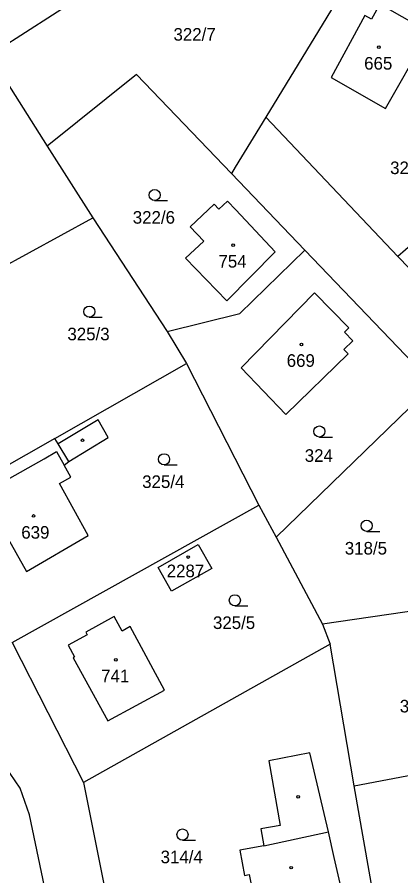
# Model space of a CAD drawing. Extents: x -680203 to -673936, y -1102717 to -1093650.
# Drawn here: x -679157.7 to -679106, y -1098202.8 to -1098086.9 of the extents above; entities that cross this region are included whole.
import ezdxf

# ---------------------------------------------------------------- set-up
doc = ezdxf.new("R2010")
doc.units = 0
for name, color, linetype in [('SOxxxxxx_Koleje_hlavní_body_Popis10', 7, 'Continuous'), ('SOxxxxxx_Koleje_param další_Popis10', 7, 'Continuous'), ('SOxxxxxx_Osa_bod_P', 7, 'Continuous'), ('SOxxxxxx_Staničení_Popis10', 7, 'Continuous'), ('x_prac', 7, 'Continuous')]:
    doc.layers.add(name, color=color, linetype=linetype)

msp = doc.modelspace()

# ---------------------------------------------------------------- linework, layer by layer
at = {"layer": 'SOxxxxxx_Koleje_hlavní_body_Popis10'}
for p, q in [((-679139.13, -1098111.65), (-679137.38, -1098111.65)), ((-679147.94, -1098127.38), (-679146.19, -1098127.38)), ((-679116.93, -1098143.56), (-679115.18, -1098143.56)), ((-679137.86, -1098147.31), (-679136.11, -1098147.31)), ((-679110.55, -1098156.29), (-679108.8, -1098156.29)), ((-679128.32, -1098166.34), (-679126.57, -1098166.34)), ((-679135.38, -1098197.96), (-679133.63, -1098197.96))]:
    msp.add_line(p, q, dxfattribs=at)
for centre in [(-679139.13, -1098110.9), (-679147.94, -1098126.63), (-679116.93, -1098142.81), (-679137.86, -1098146.56), (-679110.55, -1098155.54), (-679128.32, -1098165.59), (-679135.38, -1098197.21)]:
    msp.add_circle(centre, 0.75, dxfattribs=at)
at = {"layer": 'SOxxxxxx_Koleje_param další_Popis10'}
for centre in [(-679108.91, -1098090.95), (-679128.55, -1098117.67), (-679119.35, -1098131.07), (-679148.85, -1098144), (-679155.45, -1098154.21), (-679134.62, -1098159.76), (-679144.36, -1098173.62), (-679119.78, -1098192.11), (-679120.74, -1098201.68)]:
    msp.add_circle(centre, 0.175, dxfattribs=at)
at = {"layer": 'SOxxxxxx_Staničení_Popis10'}
for p, q in [((-679150.7, -1098146.86), (-679152.13, -1098144.49)), ((-679154.01, -1098146.5), (-679152.34, -1098145.5)), ((-679152.34, -1098145.5), (-679151.31, -1098147.36)), ((-679159.38, -1098149.52), (-679154.01, -1098146.5)), ((-679124.41, -1098198.74), (-679115.72, -1098196.84))]:
    msp.add_line(p, q, dxfattribs=at)
at = {"layer": 'x_prac'}
for p, q in [((-679160.22, -1098091.27), (-679129.8, -1098071.7)), ((-679112.47, -1098081.24), (-679124.16, -1098100.41)), ((-679160.13, -1098094.07), (-679153.6, -1098104.29)), ((-679106.34, -1098119.19), (-679124.16, -1098100.41)), ((-679087.3, -1098102.48), (-679106.34, -1098119.19)), ((-679153.6, -1098104.29), (-679147.47, -1098113.98)), ((-679128.79, -1098107.99), (-679118.9, -1098118.33)), ((-679164.98, -1098123.55), (-679147.47, -1098113.98)), ((-679147.47, -1098113.98), (-679137.44, -1098129.34)), ((-679118.9, -1098118.33), (-679101.56, -1098136.48)), ((-679137.44, -1098129.34), (-679134.84, -1098133.64)), ((-679152.57, -1098143.76), (-679134.84, -1098133.64)), ((-679134.84, -1098133.64), (-679125.08, -1098152.74)), ((-679101.56, -1098136.48), (-679122.75, -1098157.07)), ((-679152.57, -1098143.76), (-679168.41, -1098152.79)), ((-679158.33, -1098171.27), (-679125.08, -1098152.74)), ((-679125.08, -1098152.74), (-679122.75, -1098157.07)), ((-679122.75, -1098157.07), (-679116.5, -1098168.81)), ((-679081.42, -1098163.74), (-679116.5, -1098168.81)), ((-679116.5, -1098168.81), (-679115.46, -1098171.52)), ((-679158.33, -1098171.27), (-679148.71, -1098190.17)), ((-679115.46, -1098171.52), (-679148.71, -1098190.17)), ((-679112.25, -1098190.64), (-679115.46, -1098171.52)), ((-679112.25, -1098190.64), (-679077.35, -1098184.06)), ((-679148.71, -1098190.17), (-679143.77, -1098214.89)), ((-679108.76, -1098210.44), (-679112.25, -1098190.64))]:
    msp.add_line(p, q, dxfattribs=at)
for points in [[(-679109.92, -1098087.18), (-679110.8, -1098086.68), (-679115.36, -1098095.04), (-679108, -1098099.23), (-679102.57, -1098089.69), (-679104.86, -1098088.38), (-679104.44, -1098087.64), (-679108.77, -1098085.16), (-679109.92, -1098087.18)], [(-679128.79, -1098107.99), (-679141.56, -1098094.65), (-679153.6, -1098104.29)], [(-679124.16, -1098100.41), (-679124.99, -1098101.77), (-679128.28, -1098107.15), (-679128.79, -1098107.99)], [(-679122.89, -1098118.59), (-679128.19, -1098112.91), (-679129.29, -1098111.74), (-679130.46, -1098112.83), (-679131.11, -1098112.14), (-679134.33, -1098115.19), (-679132.51, -1098117.11), (-679134.96, -1098119.43), (-679129.41, -1098125.17), (-679122.89, -1098118.59)], [(-679137.44, -1098129.34), (-679127.66, -1098126.88), (-679118.9, -1098118.33)], [(-679062.19, -1098130.16), (-679075.44, -1098142.8), (-679078.01, -1098143.72), (-679080.77, -1098143.82), (-679083.41, -1098142.87), (-679106.34, -1098119.19)], [(-679127.48, -1098134.22), (-679121.47, -1098140.52), (-679113.03, -1098132.35), (-679113.62, -1098131.75), (-679112.4, -1098130.57), (-679113.54, -1098129.39), (-679112.96, -1098128.83), (-679117.6, -1098124.09), (-679127.48, -1098134.22)], [(-679166.52, -1098156.27), (-679161.17, -1098153.29), (-679156.41, -1098161.69), (-679148.11, -1098156.84), (-679151.95, -1098149.84), (-679150.41, -1098148.99), (-679151.31, -1098147.36), (-679150.7, -1098146.86), (-679145.38, -1098143.64), (-679146.73, -1098141.22), (-679152.13, -1098144.49), (-679152.57, -1098143.76)], [(-679133.28, -1098158.06), (-679131.42, -1098161.29), (-679136.88, -1098164.35), (-679138.64, -1098161.19), (-679133.28, -1098158.06)], [(-679149.94, -1098173.24), (-679150.13, -1098173.35), (-679145.46, -1098181.86), (-679137.8, -1098177.71), (-679142.44, -1098169.15), (-679143.5, -1098169.74), (-679144.59, -1098167.76), (-679148.43, -1098169.88), (-679148.23, -1098170.24), (-679150.81, -1098171.66), (-679149.94, -1098173.24)], [(-679122.2, -1098196.01), (-679124.82, -1098196.46), (-679124.41, -1098198.74), (-679127.63, -1098199.32), (-679127, -1098202.72), (-679126.41, -1098202.6), (-679125.94, -1098204.82), (-679124.45, -1098204.5), (-679123.68, -1098208.14), (-679117.96, -1098207.17), (-679118.1, -1098206.58), (-679113.71, -1098205.57), (-679114.93, -1098200.29), (-679115.72, -1098196.84), (-679118.2, -1098186.19), (-679123.72, -1098187.26), (-679122.2, -1098196.01)], [(-679145.12, -1098254.05), (-679144.92, -1098251.26), (-679145.58, -1098248.59), (-679148, -1098237.85), (-679152.12, -1098213.04), (-679156.01, -1098194.57), (-679157.28, -1098190.97), (-679159.27, -1098187.98)]]:
    msp.add_lwpolyline(points, dxfattribs=at)

# ---------------------------------------------------------------- texts
at = {"layer": 'SOxxxxxx_Osa_bod_P'}
for s, p in [('322/7', (-679136.59, -1098090.07)), ('665', (-679110.89, -1098093.98)), ('321/2', (-679107.39, -1098108.08)), ('322/6', (-679142.08, -1098114.77)), ('754', (-679130.53, -1098120.7)), ('325/3', (-679150.89, -1098130.51)), ('669', (-679121.33, -1098134.09)), ('324', (-679118.9, -1098146.91)), ('325/4', (-679140.81, -1098150.44)), ('639', (-679157.11, -1098157.28)), ('318/5', (-679113.5, -1098159.42)), ('2287', (-679137.51, -1098162.48)), ('325/5', (-679131.27, -1098169.47)), ('741', (-679146.34, -1098176.65)), ('314/8', (-679106.09, -1098180.73)), ('314/4', (-679138.33, -1098201.08))]:
    msp.add_text(s, height=1.7, dxfattribs=at).set_placement(p)

doc.saveas('drawing.dxf')
